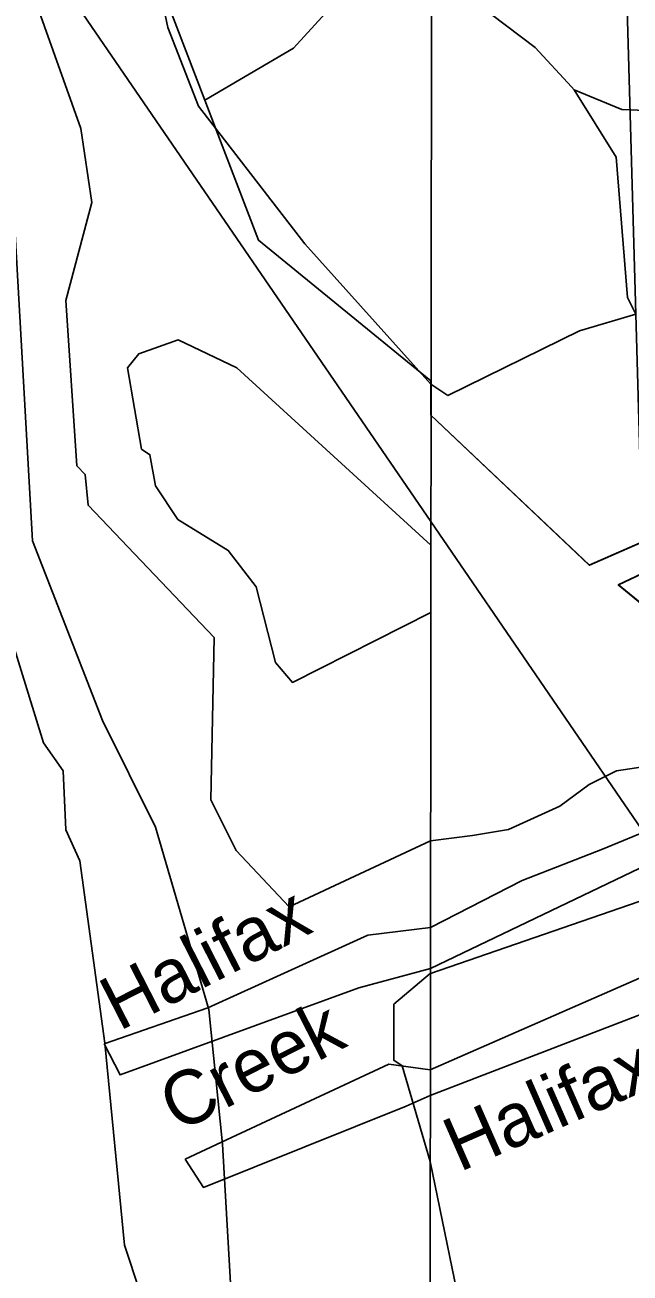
# Model space of a CAD drawing. Extents: x 457167 to 656239, y 1787309 to 1969297.
# Drawn here: x 615248 to 617047, y 1857861 to 1861569 of the extents above; entities that cross this region are included whole.
import ezdxf

# ---------------------------------------------------------------- set-up
doc = ezdxf.new("R2010")
doc.units = 0
for name, color, linetype in [('Level 1', 7, 'Continuous'), ('Level 41', 7, 'Continuous'), ('Level 5', 7, 'Continuous'), ('Level 63', 7, 'Continuous'), ('Level 7', 7, 'Continuous'), ('Level 8', 7, 'Continuous')]:
    doc.layers.add(name, color=color, linetype=linetype)

msp = doc.modelspace()

# ---------------------------------------------------------------- linework, layer by layer
at = {"layer": 'Level 1'}
for p, q in [((616980.56, 1863630.604), (617108.333, 1859138.994)), ((615113.964, 1862049.261), (616454.38, 1860093.271)), ((616454.38, 1860093.271), (617130.03, 1859107.332))]:
    msp.add_line(p, q, dxfattribs=at)
at = {"layer": 'Level 5'}
for p, q in [((616454.695, 1860409.611), (616454.793, 1860501.704)), ((616454.815, 1860501.751), (616504.635, 1860468.478)), ((616454.695, 1860409.611), (616454.718, 1860409.59)), ((616454.069, 1859823.803), (616454.283, 1860023.8)), ((616453.368, 1859144.546), (616453.345, 1859144.543)), ((616453.071, 1858887.821), (616453.095, 1858887.832)), ((616452.941, 1858765.641), (616452.964, 1858765.652)), ((615482.867, 1858541.603), (615791.408, 1858649.265)), ((616329.777, 1858481.779), (616452.62, 1858464.192)), ((616452.642, 1858464.202), (616452.62, 1858464.192)), ((616452.561, 1858388.567), (616452.538, 1858388.558))]:
    msp.add_line(p, q, dxfattribs=at)
for points in [[(615763.621, 1861327.898), (615672.189, 1861561.411), (615622.426, 1861803.235), (615356.19, 1862320.341), (615156.575, 1862737.387), (615123.394, 1862887.469), (615056.872, 1863062.601), (615024.079, 1863579.48), (615032.806, 1863954.616)], [(615447.098, 1861041.197), (615413.437, 1861261.575), (615280.443, 1861636.871), (615188.91, 1861787.022), (615172.34, 1861887.054), (615105.779, 1861995.495), (615064.257, 1862153.947), (615014.306, 1862229.008), (614873.052, 1862645.984), (614673.268, 1862912.977), (614531.914, 1863263.232)], [(615782.875, 1861345.226), (616046.25, 1861499.848), (616204.615, 1861674.584), (616334.291, 1861807.897)], [(616456.132, 1861735.526), (616764.173, 1861501.916), (616872.415, 1861385.084), (616880.745, 1861376.744)], [(617414.173, 1861301.126), (617022.397, 1861318.224), (616880.745, 1861376.744)], [(615763.621, 1861327.898), (616079.977, 1860919.093), (616454.655, 1860501.858), (616454.815, 1860501.751)], [(616453.345, 1859144.543), (616033.632, 1858948.997), (615875.624, 1859116.074), (615800.671, 1859266.335), (615809.789, 1859749.589), (615435.283, 1860141.991), (615427.109, 1860233.634), (615402.31, 1860258.751), (615369.749, 1860750.779), (615447.098, 1861041.197)], [(616504.635, 1860468.478), (616896.67, 1860659.792), (617063.431, 1860709.644)], [(616454.069, 1859823.803), (616042.945, 1859615.885), (615993.038, 1859674.483), (615935.035, 1859899.632), (615852.082, 1860008.084), (615701.955, 1860099.882), (615635.543, 1860199.952), (615619.093, 1860291.969), (615593.967, 1860308.723), (615552.855, 1860550.218), (615586.001, 1860592), (615702.852, 1860633.326), (615877.813, 1860549.865), (616454.283, 1860023.8)], [(616454.718, 1860409.59), (616925.272, 1859963.664), (617852.52, 1860369.962), (617872.86, 1860340.851), (617872.83, 1860311.761), (617011.784, 1859905.392), (617093.193, 1859838.762)], [(616453.095, 1858887.832), (616725.674, 1859027.165), (616965.124, 1859120.001), (617117.968, 1859183.839), (617158.77, 1859241.976), (617128.287, 1859311.826), (617118.164, 1859370.017), (617006.109, 1859352.681), (616924.585, 1859312.04), (616837.944, 1859248.132), (616685.093, 1859178.478), (616578.131, 1859161.137), (616453.368, 1859144.546)], [(616452.964, 1858765.652), (617265.622, 1859154.594), (617398.035, 1859160.274), (617560.925, 1859090.287), (617581.254, 1859049.54), (617581.181, 1858979.722), (617377.362, 1858869.391), (616452.642, 1858464.202)], [(615791.408, 1858649.265), (616266.848, 1858865.111), (616453.071, 1858887.821)], [(618720.676, 1857739.308), (618344.35, 1858269.134), (618222.22, 1858362.347), (618156.062, 1858408.96), (617993.013, 1858327.673), (617834.996, 1858188.202), (617753.555, 1858229.012), (617763.825, 1858310.456), (617713, 1858409.415), (617702.869, 1858461.788), (617723.33, 1858549.038), (617703.085, 1858671.238), (617718.489, 1858793.402), (617688.005, 1858863.251), (616452.561, 1858388.567)], [(615482.867, 1858541.603), (615530.828, 1858449.553), (616239.943, 1858708.053), (616452.941, 1858765.641)], [(615724.078, 1858199.165), (615832.352, 1858249.228), (616329.777, 1858481.779)], [(615724.078, 1858199.165), (615778.097, 1858115.107), (616380.888, 1858356.636), (616452.538, 1858388.558)]]:
    msp.add_lwpolyline(points, dxfattribs=at)
at = {"layer": 'Level 63'}
for points in [[(576611.219, 1832825.663), (616425.226, 1832761.92), (616473.71, 1878215.526), (576708.29, 1878279.4), (576611.219, 1832825.663)], [(616425.226, 1832761.92), (656239.136, 1832740.786), (656239.03, 1878194.373), (616473.71, 1878215.526), (616425.226, 1832761.92)]]:
    msp.add_lwpolyline(points, dxfattribs=at)
at = {"layer": 'Level 7'}
for p, q in [((615835.39, 1858243.379), (615794.126, 1858643.586)), ((616452.351, 1858191.998), (616452.351, 1858191.997)), ((616452.351, 1858191.997), (616452.351, 1858191.996)), ((616452.351, 1858191.996), (616452.351, 1858191.996)), ((616452.351, 1858191.996), (616452.351, 1858191.995)), ((616452.351, 1858191.995), (616452.351, 1858191.994)), ((616452.351, 1858191.994), (616452.351, 1858191.993)), ((616452.351, 1858191.993), (616452.351, 1858191.992)), ((616452.351, 1858191.992), (616452.351, 1858191.991)), ((616452.351, 1858191.991), (616452.351, 1858191.991)), ((616452.351, 1858191.991), (616452.351, 1858191.99)), ((616452.351, 1858191.99), (616452.351, 1858191.989)), ((616452.351, 1858191.989), (616452.351, 1858191.988)), ((616452.351, 1858191.988), (616452.351, 1858191.987)), ((616452.351, 1858191.987), (616452.351, 1858191.986)), ((616452.351, 1858191.986), (616452.351, 1858191.986)), ((616452.351, 1858191.986), (616452.351, 1858191.985)), ((616452.351, 1858191.985), (616452.351, 1858191.984)), ((616452.351, 1858191.984), (616452.351, 1858191.983)), ((616452.351, 1858191.983), (616452.351, 1858191.982)), ((616452.351, 1858191.982), (616452.351, 1858191.981)), ((616452.351, 1858191.981), (616452.351, 1858191.981)), ((616452.351, 1858191.981), (616452.351, 1858191.98)), ((616452.351, 1858191.98), (616452.351, 1858191.979)), ((616452.351, 1858191.979), (616452.351, 1858191.978)), ((616452.351, 1858191.978), (616452.351, 1858191.977)), ((616452.351, 1858191.977), (616452.351, 1858191.976)), ((616452.351, 1858191.976), (616452.351, 1858191.976)), ((616452.351, 1858191.976), (616452.351, 1858191.975))]:
    msp.add_line(p, q, dxfattribs=at)
for points in [[(615072.2, 1861795.451), (615121.891, 1861486.977), (615146.872, 1861461.936), (615213.135, 1861053.391), (615270.412, 1860036.295), (615478.268, 1859502.547), (615636.331, 1859185.603), (615794.126, 1858643.586)], [(615485.593, 1858543.872), (615411.119, 1859085.801), (615369.538, 1859177.561), (615361.397, 1859352.625), (615303.135, 1859436.056), (615186.822, 1859811.321), (615186.921, 1859911.352), (615153.611, 1859936.393), (615095.549, 1860203.216), (615053.898, 1860261.607), (614912.574, 1860628.572), (614870.953, 1860686.953), (614854.452, 1860820.336), (614821.131, 1860878.756), (614738.267, 1861328.983), (614713.545, 1861612.447)], [(617063.431, 1860709.644), (617038.49, 1860759.695), (617005.568, 1861176.541), (616880.745, 1861376.744)], [(616452.949, 1858751.283), (617128.292, 1858983.937), (617395.015, 1858941.988), (617428.296, 1858900.277)], [(616369.165, 1858476.236), (616344.165, 1858492.946), (616344.354, 1858659.668), (616452.825, 1858751.241), (616452.949, 1858751.283)], [(615835.39, 1858243.379), (615868.143, 1857676.471), (615892.954, 1857501.378), (615934.535, 1857417.986), (616000.838, 1857051.121), (616025.849, 1857034.421), (616008.91, 1856809.367), (615867.168, 1856759.486), (615817.207, 1856817.896), (615725.705, 1857001.399), (615651.111, 1857426.616), (615634.7, 1857668.399), (615543.287, 1857943.593), (615485.593, 1858543.872)], [(616369.165, 1858476.236), (616452.207, 1858192.701), (616452.351, 1858191.998)], [(616452.351, 1858191.975), (616560.022, 1857667.424), (616593.004, 1857317.258)]]:
    msp.add_lwpolyline(points, dxfattribs=at)
at = {"layer": 'Level 8'}
for points in [[(616454.717, 1860409.383), (616454.555, 1860409.536), (616454.555, 1860511.538), (616395.554, 1860559.539), (615942.545, 1860929.542), (615811.542, 1861270.547), (615782.541, 1861345.548), (615638.537, 1861720.553), (615621.536, 1861800.555), (615576.535, 1861888.556), (615039.52, 1863336.576)], [(617852.574, 1860369.542), (616925.564, 1859963.531), (616454.717, 1860409.383)], [(617093.566, 1859838.531), (617011.565, 1859905.531), (617872.574, 1860311.541)]]:
    msp.add_lwpolyline(points, dxfattribs=at)

# ---------------------------------------------------------------- texts
at = {"layer": 'Level 41'}
for s, rotation, p in [('Halifax', 27.074, (615527.4, 1858578.36)), ('Halifax Creek', 23.66145, (616539.35, 1858159.91)), ('Creek', 27.074, (615702.964, 1858276.767))]:
    msp.add_text(s, height=160, rotation=rotation, dxfattribs=at).set_placement(p)

doc.saveas('drawing.dxf')
